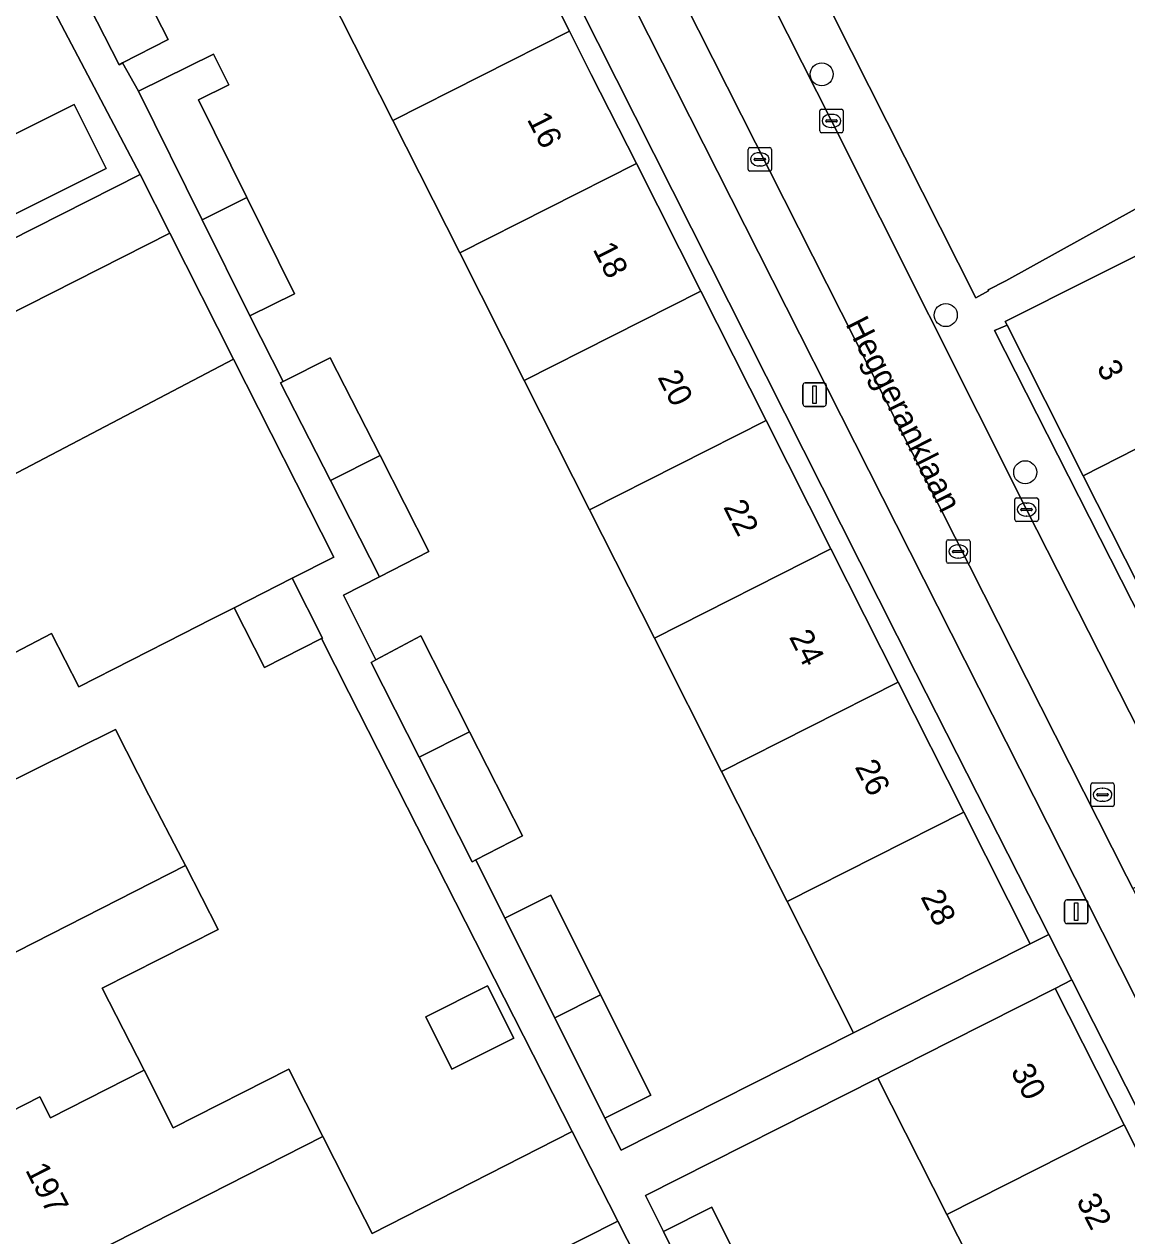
# Model space of a CAD drawing. Extents: x 162344 to 162869, y 381217 to 381818.
# Drawn here: x 162412.2 to 162459.1, y 381573.3 to 381624.8 of the extents above; entities that cross this region are included whole.
import ezdxf

# ---------------------------------------------------------------- set-up
doc = ezdxf.new("R2010")
doc.units = 0
for name, color, linetype in [('IMGEO_Boom', 7, 'Continuous'), ('IMGEO_Erf', 7, 'Continuous'), ('IMGEO_Kolk', 7, 'Continuous'), ('IMGEO_Lichtmast', 7, 'Continuous'), ('IMGEO_Openbare_ruimte_label', 7, 'Continuous'), ('IMGEO_Pand', 7, 'Continuous'), ('IMGEO_Pand_nummerreeks', 7, 'Continuous'), ('IMGEO_Parkeervlak_open', 7, 'Continuous'), ('IMGEO_Rijbaan_lokaal_open', 7, 'Continuous'), ('IMGEO_Rioolput', 7, 'Continuous'), ('IMGEO_Voetpad_open', 7, 'Continuous')]:
    doc.layers.add(name, color=color, linetype=linetype)

msp = doc.modelspace()

# ---------------------------------------------------------------- linework, layer by layer
at = {"layer": 'IMGEO_Boom'}
for centre in [(162446.087, 381622.699), (162451.361, 381612.464), (162454.735, 381605.783)]:
    msp.add_circle(centre, 0.489, dxfattribs=at)
at = {"layer": 'IMGEO_Erf'}
for points in [[(162481.795, 381631.988), (162472.56, 381646.493), (162471.067, 381648.837), (162460.935, 381661.289), (162452.016, 381672.565), (162451.197, 381672.343), (162448.302, 381667.139), (162445.27, 381668.731), (162442.545, 381663.577), (162439.544, 381661.021), (162435.222, 381659.331), (162436.115, 381656.689), (162431.972, 381654.923), (162432.233, 381653.635), (162452.631, 381613.197), (162453.177, 381613.49), (162453.166, 381613.535), (162453.909, 381613.922), (162459.405, 381616.959), (162465.658, 381620.415), (162465.1, 381621.456)], [(162416.703, 381663.475), (162415.849, 381663.025), (162415.866, 381662.989), (162415.867, 381662.99), (162415.945, 381663.03), (162418.73, 381657.511), (162421.45, 381652.12), (162424.321, 381646.43), (162427.054, 381641.014), (162429.874, 381635.425), (162432.623, 381629.979), (162435.371, 381624.533), (162436.297, 381622.697), (162438.213, 381618.9), (162440.946, 381613.483), (162443.722, 381607.981), (162446.477, 381602.521), (162449.333, 381596.861), (162452.128, 381591.331), (162454.951, 381585.737), (162455.733, 381586.132), (162450.084, 381597.259)], [(162414.319, 381621.414), (162415.676, 381618.696), (162410.76, 381616.241), (162409.403, 381618.959)], [(162470.917, 381578.514), (162468.494, 381583.305), (162465.26, 381589.702), (162461.906, 381596.335), (162459.581, 381600.933), (162457.202, 381605.637), (162453.968, 381612.034), (162453.435, 381611.809), (162493.347, 381533.215), (162493.913, 381533.481), (162493.857, 381533.592), (162493.677, 381533.501), (162491.312, 381538.178), (162488.041, 381544.647), (162484.716, 381551.224), (162482.296, 381556.009), (162479.903, 381560.742), (162476.604, 381567.267), (162474.308, 381571.807)], [(162456.714, 381584.2), (162456.002, 381583.84), (162458.935, 381578.045), (162461.717, 381572.548), (162464.522, 381567.004), (162467.363, 381561.39), (162470.051, 381556.078), (162472.834, 381550.578), (162475.661, 381544.992), (162478.408, 381539.564), (162481.278, 381533.893), (162484.09, 381528.337), (162486.866, 381522.852), (162489.508, 381517.63), (162489.593, 381517.672), (162490.31, 381518.027)], [(162431.892, 381583.949), (162433.002, 381581.73), (162430.371, 381580.414), (162429.261, 381582.633)]]:
    msp.add_lwpolyline(points, close=True, dxfattribs=at)
for points in [[(162407.074, 381613.357), (162417.121, 381618.435), (162409.724, 381632.464)], [(162416.12, 381628.465), (162418.317, 381624.171), (162416.38, 381623.18), (162417.052, 381621.979), (162420.243, 381623.56), (162420.889, 381622.257), (162419.6, 381621.619), (162421.661, 381617.459), (162423.689, 381613.368), (162421.786, 381612.426), (162423.205, 381609.637), (162425.198, 381610.652), (162427.318, 381606.489), (162429.396, 381602.408), (162427.294, 381601.337), (162425.761, 381600.556), (162427.136, 381597.807), (162429.049, 381598.831), (162431.122, 381594.751), (162433.37, 381590.327), (162431.389, 381589.304), (162432.624, 381586.834), (162434.575, 381587.809), (162436.693, 381583.574), (162438.829, 381579.302), (162436.878, 381578.326), (162437.563, 381576.962), (162447.443, 381581.948), (162444.624, 381587.534), (162441.832, 381593.065), (162438.975, 381598.725), (162436.22, 381604.184), (162433.443, 381609.687), (162430.709, 381615.103), (162427.866, 381620.735), (162425.117, 381626.182)], [(162408.169, 381603.815), (162421.093, 381610.584), (162418.383, 381615.941), (162408.339, 381610.859)], [(162407.611, 381590.658), (162416.078, 381594.848), (162417.498, 381592.056), (162418.929, 381589.309), (162419.052, 381589.067), (162420.434, 381586.352), (162415.516, 381583.85), (162417.289, 381580.365), (162418.533, 381577.92), (162423.437, 381580.415), (162424.894, 381577.551), (162426.362, 381574.649), (162426.984, 381573.427), (162435.49, 381577.756), (162425.995, 381596.421), (162424.83, 381598.712), (162422.406, 381597.486), (162421.123, 381600.023), (162420.127, 381599.517), (162418.97, 381598.929), (162414.513, 381596.661), (162413.361, 381598.924), (162409.305, 381596.816)], [(162454.192, 381568.74), (162451.409, 381574.236), (162448.475, 381580.031), (162438.602, 381575.032), (162439.361, 381573.514), (162441.413, 381574.54), (162443.458, 381570.449)]]:
    msp.add_lwpolyline(points, dxfattribs=at)
at = {"layer": 'IMGEO_Kolk'}
for p, q in [((162446.078, 381621.217), (162446.93, 381621.217)), ((162446.003, 381620.291), (162446.003, 381621.143)), ((162446.262, 381620.711), (162446.262, 381620.723)), ((162446.7, 381620.674), (162446.302, 381620.674)), ((162446.305, 381620.76), (162446.703, 381620.76)), ((162446.491, 381620.997), (162446.516, 381620.997)), ((162446.746, 381620.723), (162446.746, 381620.711)), ((162447.004, 381621.143), (162447.004, 381620.291)), ((162446.93, 381620.217), (162446.078, 381620.217)), ((162446.514, 381620.437), (162446.489, 381620.437)), ((162442.957, 381618.657), (162442.957, 381619.509)), ((162443.032, 381619.583), (162443.884, 381619.583)), ((162443.259, 381619.126), (162443.657, 381619.126)), ((162443.445, 381619.363), (162443.47, 381619.363)), ((162443.958, 381619.509), (162443.958, 381618.657)), ((162443.216, 381619.077), (162443.216, 381619.089)), ((162443.654, 381619.04), (162443.256, 381619.04)), ((162443.468, 381618.803), (162443.443, 381618.803)), ((162443.7, 381619.089), (162443.7, 381619.077)), ((162443.884, 381618.583), (162443.032, 381618.583)), ((162454.368, 381604.694), (162455.22, 381604.694)), ((162454.293, 381603.768), (162454.293, 381604.62)), ((162454.552, 381604.188), (162454.552, 381604.2)), ((162454.595, 381604.237), (162454.993, 381604.237)), ((162454.781, 381604.474), (162454.806, 381604.474)), ((162455.036, 381604.2), (162455.036, 381604.188)), ((162455.294, 381604.62), (162455.294, 381603.768)), ((162455.22, 381603.694), (162454.368, 381603.694)), ((162454.99, 381604.151), (162454.592, 381604.151)), ((162454.804, 381603.914), (162454.779, 381603.914)), ((162451.389, 381601.986), (162451.389, 381602.838)), ((162451.464, 381602.912), (162452.316, 381602.912)), ((162451.877, 381602.692), (162451.902, 381602.692)), ((162452.39, 381602.838), (162452.39, 381601.986)), ((162451.648, 381602.406), (162451.648, 381602.418)), ((162452.086, 381602.369), (162451.688, 381602.369)), ((162451.691, 381602.455), (162452.089, 381602.455)), ((162451.9, 381602.132), (162451.875, 381602.132)), ((162452.132, 381602.418), (162452.132, 381602.406)), ((162452.316, 381601.912), (162451.464, 381601.912))]:
    msp.add_line(p, q, dxfattribs=at)
for points in [[(162446.078, 381621.217), (162446.93, 381621.217)], [(162446.003, 381620.291), (162446.003, 381621.143)], [(162447.004, 381621.143), (162447.004, 381620.291)], [(162446.93, 381620.217), (162446.078, 381620.217)], [(162442.957, 381618.657), (162442.957, 381619.509)], [(162443.032, 381619.583), (162443.884, 381619.583)], [(162443.958, 381619.509), (162443.958, 381618.657)], [(162443.884, 381618.583), (162443.032, 381618.583)], [(162454.368, 381604.694), (162455.22, 381604.694)], [(162454.293, 381603.768), (162454.293, 381604.62)], [(162455.294, 381604.62), (162455.294, 381603.768)], [(162455.22, 381603.694), (162454.368, 381603.694)], [(162451.389, 381601.986), (162451.389, 381602.838)], [(162451.464, 381602.912), (162452.316, 381602.912)], [(162452.39, 381602.838), (162452.39, 381601.986)], [(162452.316, 381601.912), (162451.464, 381601.912)]]:
    msp.add_lwpolyline(points, dxfattribs=at)
for centre, radius, start, end in [((162446.08, 381621.141), 0.0765, 91.552, 178.448), ((162446.08, 381621.141), 0.0765, 91.552, 178.448), ((162446.928, 381621.141), 0.0765, 1.552, 88.448), ((162446.928, 381621.141), 0.0765, 1.552, 88.448), ((162446.302, 381620.72), 0.0403, 85.8775, 175.7526), ((162446.299, 381620.71), 0.0366, 178.938, 274.7102), ((162446.703, 381620.717), 0.043, 264.8664, 352.4533), ((162446.707, 381620.722), 0.0386, 1.7309, 96.639), ((162446.08, 381620.293), 0.0765, 181.552, 268.448), ((162446.08, 381620.293), 0.0765, 181.552, 268.448), ((162446.928, 381620.293), 0.0765, 271.552, 358.448), ((162446.928, 381620.293), 0.0765, 271.552, 358.448), ((162443.034, 381619.507), 0.0765, 91.552, 178.448), ((162443.034, 381619.507), 0.0765, 91.552, 178.448), ((162443.256, 381619.086), 0.0403, 85.8775, 175.7526), ((162443.661, 381619.088), 0.0386, 1.7309, 96.639), ((162443.882, 381619.507), 0.0765, 1.552, 88.448), ((162443.882, 381619.507), 0.0765, 1.552, 88.448), ((162443.034, 381618.659), 0.0765, 181.552, 268.448), ((162443.034, 381618.659), 0.0765, 181.552, 268.448), ((162443.253, 381619.076), 0.0366, 178.938, 274.7102), ((162443.657, 381619.083), 0.043, 264.8664, 352.4533), ((162443.882, 381618.659), 0.0765, 271.552, 358.448), ((162443.882, 381618.659), 0.0765, 271.552, 358.448), ((162454.37, 381604.618), 0.0765, 91.552, 178.448), ((162454.37, 381604.618), 0.0765, 91.552, 178.448), ((162455.218, 381604.618), 0.0765, 1.552, 88.448), ((162455.218, 381604.618), 0.0765, 1.552, 88.448), ((162454.592, 381604.197), 0.0403, 85.8775, 175.7526), ((162454.589, 381604.187), 0.0366, 178.938, 274.7102), ((162454.993, 381604.194), 0.043, 264.8664, 352.4533), ((162454.997, 381604.199), 0.0386, 1.7309, 96.639), ((162454.37, 381603.77), 0.0765, 181.552, 268.448), ((162454.37, 381603.77), 0.0765, 181.552, 268.448), ((162455.218, 381603.77), 0.0765, 271.552, 358.448), ((162455.218, 381603.77), 0.0765, 271.552, 358.448), ((162451.466, 381602.836), 0.0765, 91.552, 178.448), ((162451.466, 381602.836), 0.0765, 91.552, 178.448), ((162452.314, 381602.836), 0.0765, 1.552, 88.448), ((162452.314, 381602.836), 0.0765, 1.552, 88.448), ((162451.688, 381602.415), 0.0403, 85.8775, 175.7526), ((162451.685, 381602.405), 0.0366, 178.938, 274.7102), ((162452.089, 381602.412), 0.043, 264.8664, 352.4533), ((162452.093, 381602.417), 0.0386, 1.7309, 96.639), ((162451.466, 381601.988), 0.0765, 181.552, 268.448), ((162451.466, 381601.988), 0.0765, 181.552, 268.448), ((162452.314, 381601.988), 0.0765, 271.552, 358.448), ((162452.314, 381601.988), 0.0765, 271.552, 358.448)]:
    msp.add_arc(centre, radius, start, end, dxfattribs=at)
for centre, major_axis, ratio, start_param, end_param in [((162446.49, 381620.717), (-0.387, 0.002), 0.722429, 4.712389, 7.853982), ((162446.515, 381620.717), (-0.39, 0.002), 0.717154, 1.570796, 4.712389), ((162443.444, 381619.083), (-0.387, 0.002), 0.722429, 4.712389, 7.853982), ((162443.469, 381619.083), (-0.39, 0.002), 0.717154, 1.570796, 4.712389), ((162454.78, 381604.194), (-0.387, 0.002), 0.722429, 4.712389, 7.853982), ((162454.805, 381604.194), (-0.39, 0.002), 0.717154, 1.570796, 4.712389), ((162451.876, 381602.412), (-0.387, 0.002), 0.722429, 4.712389, 7.853982), ((162451.901, 381602.412), (-0.39, 0.002), 0.717154, 1.570796, 4.712389)]:
    msp.add_ellipse(centre, major_axis=major_axis, ratio=ratio, start_param=start_param, end_param=end_param, dxfattribs=at)
at = {"layer": 'IMGEO_Lichtmast'}
for p, q in [((162445.288, 381608.684), (162445.288, 381609.484)), ((162445.288, 381609.484), (162445.288, 381608.684)), ((162445.388, 381609.584), (162446.178, 381609.584)), ((162446.178, 381609.584), (162445.388, 381609.584)), ((162446.278, 381609.484), (162446.278, 381608.684)), ((162446.278, 381608.684), (162446.278, 381609.484)), ((162446.178, 381608.584), (162445.388, 381608.584)), ((162445.388, 381608.584), (162446.178, 381608.584)), ((162456.408, 381586.7), (162456.408, 381587.5)), ((162456.408, 381587.5), (162456.408, 381586.7)), ((162456.508, 381587.6), (162457.298, 381587.6)), ((162457.298, 381587.6), (162456.508, 381587.6)), ((162457.398, 381587.5), (162457.398, 381586.7)), ((162457.398, 381586.7), (162457.398, 381587.5)), ((162457.298, 381586.6), (162456.508, 381586.6)), ((162456.508, 381586.6), (162457.298, 381586.6))]:
    msp.add_line(p, q, dxfattribs=at)
for points in [[(162445.708, 381609.459), (162445.858, 381609.459), (162445.858, 381608.709), (162445.708, 381608.709), (162445.708, 381609.459)], [(162456.828, 381587.475), (162456.978, 381587.475), (162456.978, 381586.725), (162456.828, 381586.725), (162456.828, 381587.475)]]:
    msp.add_lwpolyline(points, dxfattribs=at)
for centre, start, end in [((162445.388, 381609.484), 90, 180), ((162445.388, 381609.484), 90, 180), ((162446.178, 381609.484), 0, 90), ((162446.178, 381609.484), 360, 90), ((162445.388, 381608.684), 180, 270), ((162445.388, 381608.684), 180, 270), ((162446.178, 381608.684), 270, 0), ((162446.178, 381608.684), 270, 0), ((162456.508, 381587.5), 90, 180), ((162456.508, 381587.5), 90, 180), ((162457.298, 381587.5), 0, 90), ((162457.298, 381587.5), 360, 90), ((162456.508, 381586.7), 180, 270), ((162456.508, 381586.7), 180, 270), ((162457.298, 381586.7), 270, 0), ((162457.298, 381586.7), 270, 0)]:
    msp.add_arc(centre, 0.1, start, end, dxfattribs=at)
at = {"layer": 'IMGEO_Pand'}
for points in [[(162432.623, 381629.979), (162425.117, 381626.182), (162427.866, 381620.735), (162435.371, 381624.533)], [(162416.12, 381628.465), (162414.037, 381627.411), (162416.239, 381623.108), (162416.38, 381623.18), (162418.317, 381624.171)], [(162435.371, 381624.533), (162427.866, 381620.735), (162430.709, 381615.103), (162438.213, 381618.9), (162436.297, 381622.697)], [(162417.052, 381621.979), (162419.764, 381616.506), (162421.661, 381617.459), (162419.6, 381621.619), (162420.889, 381622.257), (162420.243, 381623.56)], [(162409.403, 381618.959), (162410.76, 381616.241), (162415.676, 381618.696), (162414.319, 381621.414)], [(162438.213, 381618.9), (162430.709, 381615.103), (162433.443, 381609.687), (162440.946, 381613.483)], [(162418.383, 381615.941), (162417.121, 381618.435), (162407.074, 381613.357), (162408.339, 381610.859)], [(162421.661, 381617.459), (162419.764, 381616.506), (162421.786, 381612.426), (162423.689, 381613.368)], [(162463.643, 381611.293), (162461.371, 381615.787), (162461.304, 381615.919), (162453.886, 381612.196), (162453.968, 381612.034), (162457.202, 381605.637), (162460.957, 381607.545), (162459.995, 381609.44)], [(162440.946, 381613.483), (162433.443, 381609.687), (162436.22, 381604.184), (162443.722, 381607.981)], [(162463.643, 381611.293), (162459.995, 381609.44), (162460.957, 381607.545), (162457.202, 381605.637), (162459.581, 381600.933), (162466.981, 381604.692)], [(162421.123, 381600.023), (162423.591, 381601.277), (162425.348, 381602.17), (162421.093, 381610.584), (162408.169, 381603.815), (162407.903, 381603.676), (162398.225, 381598.75), (162398.654, 381597.907), (162398.031, 381597.59), (162399.459, 381594.783), (162400.082, 381595.1), (162401.374, 381592.559), (162409.395, 381596.64), (162409.305, 381596.816), (162413.361, 381598.924), (162414.513, 381596.661), (162418.97, 381598.929), (162420.127, 381599.517)], [(162423.205, 381609.637), (162423.095, 381609.581), (162425.21, 381605.43), (162427.318, 381606.489), (162425.198, 381610.652)], [(162443.722, 381607.981), (162436.22, 381604.184), (162438.975, 381598.725), (162446.477, 381602.521)], [(162427.318, 381606.489), (162425.21, 381605.43), (162427.294, 381601.337), (162429.396, 381602.408)], [(162446.477, 381602.521), (162438.975, 381598.725), (162441.832, 381593.065), (162449.333, 381596.861)], [(162423.591, 381601.277), (162421.123, 381600.023), (162422.406, 381597.486), (162424.83, 381598.712), (162424.876, 381598.735)], [(162427.136, 381597.807), (162426.937, 381597.701), (162428.983, 381593.669), (162431.122, 381594.751), (162429.049, 381598.831)], [(162449.333, 381596.861), (162441.832, 381593.065), (162444.624, 381587.534), (162452.128, 381591.331)], [(162406.171, 381582.512), (162419.052, 381589.067), (162418.929, 381589.309), (162417.498, 381592.056), (162416.078, 381594.848), (162407.611, 381590.658), (162403.154, 381588.39), (162402.711, 381588.165), (162404.489, 381584.67), (162405.3, 381583.076), (162406, 381582.848)], [(162431.122, 381594.751), (162428.983, 381593.669), (162431.238, 381589.226), (162431.389, 381589.304), (162433.37, 381590.327)], [(162452.128, 381591.331), (162444.624, 381587.534), (162447.443, 381581.948), (162454.951, 381585.737)], [(162408.417, 381576.971), (162412.859, 381579.232), (162413.312, 381578.341), (162417.289, 381580.365), (162415.516, 381583.85), (162420.434, 381586.352), (162419.052, 381589.067), (162406.171, 381582.512), (162407.423, 381580.052), (162407.199, 381579.365)], [(162434.744, 381582.595), (162436.693, 381583.574), (162434.575, 381587.809), (162432.624, 381586.834)], [(162429.261, 381582.633), (162430.371, 381580.414), (162433.002, 381581.73), (162431.892, 381583.949)], [(162434.744, 381582.595), (162436.878, 381578.326), (162438.829, 381579.302), (162436.693, 381583.574)], [(162451.409, 381574.236), (162458.935, 381578.045), (162456.002, 381583.84), (162451.541, 381581.582), (162448.475, 381580.031)], [(162408.417, 381576.971), (162410.117, 381573.63), (162410.763, 381573.42), (162412, 381570.989), (162424.894, 381577.551), (162423.437, 381580.415), (162418.533, 381577.92), (162417.289, 381580.365), (162413.312, 381578.341), (162412.859, 381579.232)], [(162451.409, 381574.236), (162454.192, 381568.74), (162461.717, 381572.548), (162458.935, 381578.045)], [(162412, 381570.989), (162412.333, 381570.333), (162412.13, 381569.709), (162412.834, 381568.325), (162413.474, 381568.116), (162415.007, 381565.105), (162419.464, 381567.373), (162425.658, 381570.524), (162427.824, 381571.626), (162428.846, 381569.617), (162437.424, 381573.954), (162435.49, 381577.756), (162426.984, 381573.427), (162426.362, 381574.649), (162424.894, 381577.551)], [(162443.458, 381570.449), (162441.413, 381574.54), (162439.361, 381573.514), (162441.411, 381569.413)], [(162440.071, 381568.694), (162439.413, 381570.046), (162437.424, 381573.954), (162428.846, 381569.617), (162430.137, 381567.08), (162427.971, 381565.977), (162427.861, 381566.194), (162421.668, 381563.044), (162417.211, 381560.776), (162418.762, 381557.728), (162418.542, 381557.053), (162419.203, 381555.754), (162419.918, 381555.521), (162420.232, 381554.905), (162428.166, 381558.957), (162426.679, 381561.882), (162431.613, 381564.392)]]:
    msp.add_lwpolyline(points, close=True, dxfattribs=at)
at = {"layer": 'IMGEO_Parkeervlak_open'}
for points in [[(162491.571, 381524.186), (162460.5, 381585.739), (162459.315, 381588.084), (162459.045, 381588.618), (162435.395, 381635.369), (162425.373, 381654.562)], [(162424.757, 381651.992), (162433.476, 381634.757), (162458.021, 381586.227), (162484.409, 381533.947), (162488.481, 381525.898)]]:
    msp.add_lwpolyline(points, dxfattribs=at)
at = {"layer": 'IMGEO_Rijbaan_lokaal_open'}
msp.add_lwpolyline([(162425.373, 381654.562), (162435.395, 381635.369), (162459.045, 381588.618), (162459.315, 381588.084), (162462.238, 381589.534), (162454.794, 381604.194), (162446.504, 381620.717), (162438.386, 381636.782), (162431.784, 381649.823)], dxfattribs=at)
at = {"layer": 'IMGEO_Rioolput'}
for p, q in [((162457.521, 381591.65), (162457.521, 381592.502)), ((162457.596, 381592.576), (162458.448, 381592.576)), ((162458.009, 381592.356), (162458.034, 381592.356)), ((162458.522, 381592.502), (162458.522, 381591.65)), ((162457.78, 381592.07), (162457.78, 381592.082)), ((162458.218, 381592.033), (162457.82, 381592.033)), ((162457.823, 381592.119), (162458.221, 381592.119)), ((162458.264, 381592.082), (162458.264, 381592.07)), ((162458.448, 381591.576), (162457.596, 381591.576)), ((162458.032, 381591.796), (162458.007, 381591.796))]:
    msp.add_line(p, q, dxfattribs=at)
for points in [[(162457.521, 381591.65), (162457.521, 381592.502)], [(162457.596, 381592.576), (162458.448, 381592.576)], [(162458.522, 381592.502), (162458.522, 381591.65)], [(162458.448, 381591.576), (162457.596, 381591.576)]]:
    msp.add_lwpolyline(points, dxfattribs=at)
for centre, radius, start, end in [((162457.598, 381592.5), 0.0765, 91.552, 178.448), ((162457.598, 381592.5), 0.0765, 91.552, 178.448), ((162458.446, 381592.5), 0.0765, 1.552, 88.448), ((162458.446, 381592.5), 0.0765, 1.552, 88.448), ((162457.82, 381592.079), 0.0403, 85.8775, 175.7526), ((162457.817, 381592.069), 0.0366, 178.938, 274.7102), ((162458.221, 381592.076), 0.043, 264.8664, 352.4533), ((162458.225, 381592.081), 0.0386, 1.7309, 96.639), ((162457.598, 381591.652), 0.0765, 181.552, 268.448), ((162457.598, 381591.652), 0.0765, 181.552, 268.448), ((162458.446, 381591.652), 0.0765, 271.552, 358.448), ((162458.446, 381591.652), 0.0765, 271.552, 358.448)]:
    msp.add_arc(centre, radius, start, end, dxfattribs=at)
for centre, major_axis, ratio, start_param, end_param in [((162458.008, 381592.076), (-0.387, 0.002), 0.722429, 4.712389, 7.853982), ((162458.033, 381592.076), (-0.39, 0.002), 0.717154, 1.570796, 4.712389)]:
    msp.add_ellipse(centre, major_axis=major_axis, ratio=ratio, start_param=start_param, end_param=end_param, dxfattribs=at)
at = {"layer": 'IMGEO_Voetpad_open'}
for points in [[(162430.818, 381673.015), (162428.569, 381675.765), (162428.211, 381675.44), (162428.12, 381675.14), (162427.72, 381671.816), (162428.169, 381670.985), (162415.217, 381664.354), (162415.849, 381663.025), (162416.703, 381663.475), (162450.084, 381597.259), (162455.733, 381586.132), (162456.714, 381584.2), (162490.31, 381518.027), (162489.593, 381517.672), (162491.115, 381514.642), (162508.217, 381521.986), (162531.132, 381531.827), (162531.201, 381531.856), (162536.299, 381534.045), (162538.625, 381535.045), (162540.608, 381535.896), (162537.512, 381541.598)], [(162459.405, 381616.959), (162453.909, 381613.922), (162453.166, 381613.535), (162453.177, 381613.49), (162452.631, 381613.197), (162432.233, 381653.635), (162431.972, 381654.923), (162436.115, 381656.689), (162435.222, 381659.331), (162439.544, 381661.021), (162442.545, 381663.577), (162445.27, 381668.731), (162448.302, 381667.139), (162451.197, 381672.343), (162452.016, 381672.565), (162453.433, 381673.852), (162452.665, 381674.774)], [(162488.481, 381525.898), (162484.409, 381533.947), (162458.021, 381586.227), (162433.476, 381634.757), (162424.757, 381651.992)], [(162431.784, 381649.823), (162438.386, 381636.782), (162446.504, 381620.717), (162454.794, 381604.194), (162462.238, 381589.534), (162463.431, 381587.185), (162464.059, 381585.948), (162471.49, 381571.265), (162480.304, 381553.954), (162489.2, 381536.187)], [(162409.724, 381632.464), (162417.121, 381618.435), (162418.383, 381615.941), (162421.093, 381610.584), (162425.348, 381602.17), (162423.591, 381601.277), (162424.876, 381598.735), (162424.83, 381598.712), (162425.995, 381596.421), (162435.49, 381577.756), (162437.424, 381573.954), (162439.413, 381570.046)], [(162441.411, 381569.413), (162439.361, 381573.514), (162438.602, 381575.032), (162448.475, 381580.031), (162451.541, 381581.582), (162456.002, 381583.84), (162456.714, 381584.2), (162455.733, 381586.132), (162454.951, 381585.737), (162447.443, 381581.948), (162437.563, 381576.962), (162436.878, 381578.326), (162434.744, 381582.595), (162432.624, 381586.834), (162431.389, 381589.304), (162431.238, 381589.226), (162428.983, 381593.669), (162426.937, 381597.701), (162427.136, 381597.807), (162425.761, 381600.556), (162427.294, 381601.337), (162425.21, 381605.43), (162423.095, 381609.581), (162423.205, 381609.637), (162421.786, 381612.426), (162419.764, 381616.506), (162417.052, 381621.979), (162416.38, 381623.18), (162416.239, 381623.108), (162414.037, 381627.411)], [(162533.181, 381543.553), (162533.404, 381543.643), (162533.689, 381543.768), (162533.893, 381543.857), (162532.638, 381549.091), (162509.986, 381537.559), (162508.501, 381536.927), (162507.307, 381539.243), (162497.363, 381534.965), (162497.202, 381535.283), (162493.857, 381533.592), (162493.913, 381533.481), (162493.347, 381533.215), (162453.435, 381611.809), (162453.968, 381612.034), (162453.886, 381612.196), (162461.304, 381615.919), (162461.371, 381615.787), (162465.983, 381618.274)]]:
    msp.add_lwpolyline(points, dxfattribs=at)

# ---------------------------------------------------------------- texts
at = {"layer": 'IMGEO_Openbare_ruimte_label'}
msp.add_text('Heggeranklaan', height=1, rotation=296.8725, dxfattribs=at).set_placement((162447.083, 381612.081))
at = {"layer": 'IMGEO_Pand_nummerreeks'}
for s, rotation, p in [('16', 296.8429, (162433.549, 381620.789)), ('18', 296.8429, (162436.344, 381615.265)), ('3', 296.9231, (162457.755, 381610.245)), ('20', 296.8429, (162439.097, 381609.824)), ('22', 296.8429, (162441.888, 381604.309)), ('24', 296.8429, (162444.684, 381598.784)), ('26', 296.8429, (162447.478, 381593.263)), ('28', 296.8429, (162450.274, 381587.738)), ('30', 296.842, (162454.1, 381580.335)), ('197', 296.9779, (162412.225, 381576.127)), ('32', 296.842, (162456.889, 381574.823))]:
    msp.add_text(s, height=1, rotation=rotation, dxfattribs=at).set_placement(p)

doc.saveas('drawing.dxf')
